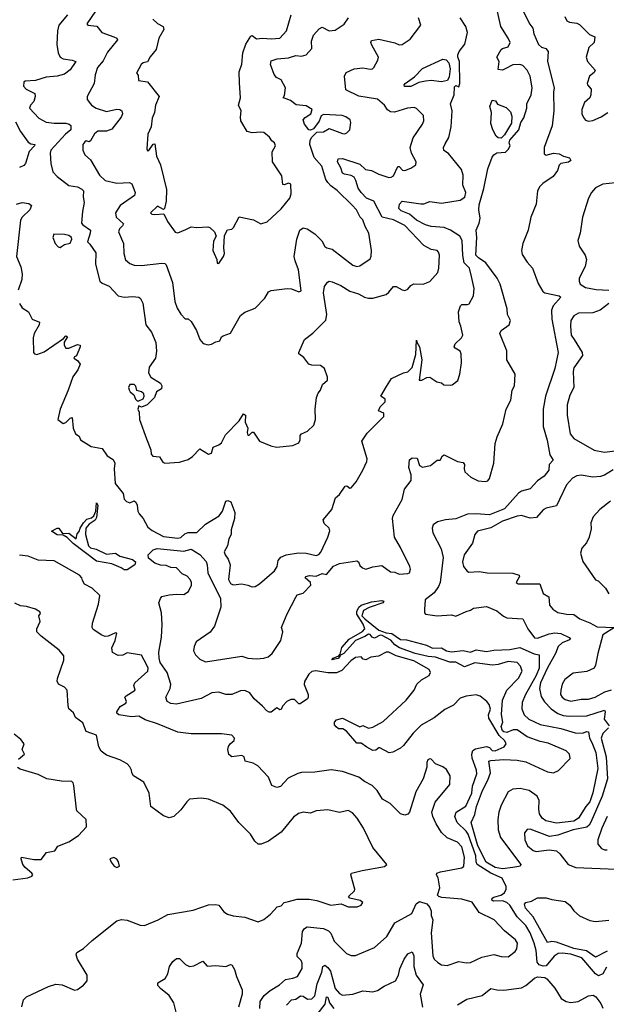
# Model space of a CAD drawing. Extents: x 1690054 to 1842981, y 782881 to 914114.
# Tile 585 of 656: x 1820477 to 1824508, y 840625 to 847392. Entities that reach past the tile are written whole.
import ezdxf

# ---------------------------------------------------------------- set-up
doc = ezdxf.new("R2010")
doc.units = 0

msp = doc.modelspace()

# ---------------------------------------------------------------- linework, layer by layer
at = {"layer": '0CON10XD'}
for points in [[(1820806.2, 847425), (1820746.4, 847355), (1820736.8, 847315), (1820732.9, 847222.9), (1820741.2, 847165), (1820755.5, 847135), (1820775, 847123.2), (1820837.5, 847115), (1820863.3, 847105), (1820825, 847047.5), (1820785, 847017.3), (1820735, 847004.6), (1820658.2, 846998.2), (1820585, 846974.6), (1820515, 846970.4), (1820505, 846963.3), (1820503.6, 846935), (1820521.1, 846915), (1820580.6, 846885), (1820583.5, 846865), (1820575, 846830), (1820550.8, 846805), (1820544.4, 846785), (1820608.8, 846715), (1820659.1, 846689.1), (1820715, 846681.2), (1820795, 846680.5), (1820817.5, 846675), (1820829.1, 846665), (1820829.1, 846635), (1820793.1, 846605), (1820690.8, 846495), (1820686, 846475), (1820690.8, 846405), (1820706.1, 846346.1), (1820734, 846314), (1820815, 846252), (1820875, 846242.5), (1820905, 846228.5), (1820916.4, 846215), (1820914.2, 846175), (1820920, 846135), (1820908.6, 846075), (1820902.9, 845995), (1820911.9, 845981.9), (1820962.9, 845945), (1820962.2, 845925), (1820943.8, 845865), (1820959.5, 845849.5), (1820999.7, 845789.7), (1820998.7, 845711.3), (1821027.2, 845595), (1821045, 845581.2), (1821091.9, 845561.9), (1821155, 845494.4), (1821195.6, 845485.6), (1821255, 845490), (1821295, 845484.2), (1821306.6, 845476.6), (1821323.1, 845445), (1821343.8, 845295), (1821383.1, 845245), (1821412.7, 845172.7), (1821416.4, 845115), (1821410, 845065), (1821366.7, 845003.3), (1821363.1, 844965), (1821379.4, 844935), (1821445.8, 844895), (1821453.6, 844876.4), (1821452.5, 844855), (1821416.7, 844835), (1821403.8, 844795), (1821353.3, 844745), (1821315, 844730), (1821295, 844737.5), (1821290, 844715), (1821297.5, 844695), (1821300, 844645), (1821348.3, 844511.7), (1821377.8, 844435), (1821381.9, 844405), (1821392.4, 844392.4), (1821438.9, 844388.9), (1821461.9, 844351.9), (1821475, 844344), (1821575, 844351.2), (1821635, 844370), (1821665, 844390), (1821715, 844442.5), (1821775, 844406.2), (1821795, 844413.8), (1821806.2, 844453.8), (1821845, 844470), (1821864.4, 844485), (1821890.9, 844539.1), (1821984.6, 844635.4), (1822015, 844683.3), (1822030, 844675), (1822027.9, 844625), (1822044.2, 844585), (1822040, 844555), (1822045, 844537.5), (1822055, 844537.5), (1822075, 844557.5), (1822085, 844557.5), (1822125, 844496.2), (1822203, 844463), (1822243.2, 844453.2), (1822355, 844464.6), (1822395.8, 844485), (1822405.6, 844505), (1822405.8, 844535), (1822414, 844545), (1822455, 844563.3), (1822498, 844605), (1822510, 844645), (1822507.5, 844715), (1822516.9, 844795), (1822529.2, 844825)], [(1820998.1, 847451.9), (1820939.2, 847365), (1820945.8, 847355.8), (1821007, 847347), (1821041.2, 847305), (1821125.4, 847275.4), (1821144, 847265), (1821149.4, 847255), (1821081.7, 847168.3), (1821050.6, 847109.4), (1821012.5, 847065), (1820995, 847013.3), (1820989.4, 846955), (1820941.2, 846865), (1820941.2, 846845), (1820970, 846805), (1821003.8, 846785), (1821075, 846760.8), (1821145, 846777.1), (1821165, 846775.6), (1821180, 846765), (1821183.5, 846745), (1821175, 846723.3), (1821110.9, 846639.1), (1821075, 846626.7), (1821013.5, 846626.5), (1820991.3, 846608.7), (1820965, 846558.8), (1820955, 846553.3), (1820935, 846559.2), (1820925, 846554), (1820911.9, 846535), (1820911.9, 846495), (1820925, 846463.8), (1820965, 846430), (1821025, 846324.5), (1821065, 846287.7), (1821145, 846267.8), (1821232.7, 846272.7), (1821247.5, 846265), (1821270, 846205), (1821266.9, 846185), (1821166.7, 846115), (1821136.5, 846065), (1821140.5, 846035), (1821189.7, 845990.3), (1821184.4, 845975), (1821162.5, 845955), (1821155.5, 845935), (1821189.6, 845855), (1821192.7, 845785), (1821205, 845742.5), (1821235, 845715.6), (1821265, 845704.4), (1821315, 845701.8), (1821455, 845720), (1821475, 845716.3), (1821485, 845707.5), (1821526.8, 845585), (1821543.8, 845455), (1821559.8, 845409.8), (1821585, 845368), (1821615, 845336.7), (1821635, 845336.2), (1821655, 845318.8), (1821693.1, 845255), (1821715, 845193.3), (1821737.3, 845167.3), (1821771.7, 845158.3), (1821795, 845161.2), (1821825, 845178.8), (1821853.3, 845185), (1821865, 845212.5), (1821875, 845220), (1821925, 845237.5), (1821995, 845358.8), (1822025, 845381.2), (1822095, 845410), (1822161.3, 845478.7), (1822187.3, 845522.7), (1822205, 845530), (1822315, 845545.8), (1822345, 845541.8), (1822395, 845521.9), (1822410.6, 845529.4), (1822393.7, 845673.7), (1822369.2, 845735), (1822364.6, 845764.6), (1822381.5, 845885), (1822401.8, 845945), (1822425, 845962.5), (1822452, 845955), (1822505, 845921.5), (1822552.5, 845872.5), (1822575, 845834.6), (1822588.8, 845825), (1822625, 845815.6), (1822766.2, 845705), (1822795, 845696.9), (1822815, 845700.8), (1822885, 845748.8), (1822892.4, 845767.6), (1822894.5, 845805), (1822876.7, 845925), (1822851.2, 845971.2), (1822835, 846016.2), (1822816.2, 846035), (1822792.9, 846085), (1822761.7, 846118.3), (1822659.5, 846219.5), (1822615, 846250), (1822593.8, 846273.8), (1822581.1, 846295), (1822554.5, 846385), (1822500, 846445), (1822471.4, 846535), (1822474.2, 846565), (1822483.8, 846585), (1822520.3, 846619.7), (1822565, 846621.5), (1822605, 846644.4), (1822695, 846610), (1822712, 846608), (1822725, 846613.8), (1822747.1, 846635), (1822752.2, 846685), (1822747.8, 846705), (1822719.4, 846725), (1822693.4, 846733.4), (1822565, 846740.4), (1822549.1, 846730.9), (1822534.4, 846695), (1822497.1, 846642.9), (1822476.4, 846633.6), (1822465, 846636), (1822433.5, 846675), (1822425.6, 846705), (1822438.9, 846721.1), (1822477.5, 846745), (1822487.5, 846775), (1822445, 846799.6), (1822377.6, 846807.6), (1822337.6, 846837.6), (1822307.4, 846847.4), (1822288.8, 846855), (1822297.8, 846872.2), (1822302.8, 846925), (1822275, 846979.5), (1822242.9, 846995), (1822226.9, 847016.9), (1822201.8, 847085), (1822205, 847109.4), (1822245.9, 847124.1), (1822325, 847129.4), (1822375, 847147.1), (1822415, 847140.9), (1822445, 847150), (1822484.6, 847195), (1822483.3, 847245), (1822495.3, 847285), (1822535, 847328.9), (1822555, 847340), (1822605, 847315.7), (1822645, 847319.4), (1822707.6, 847362.4), (1822737.1, 847405)], [(1823713.9, 841525), (1823621.7, 841585), (1823614.5, 841604.5), (1823612.5, 841645), (1823558.3, 841795), (1823545, 841815.6), (1823483.2, 841875), (1823467.5, 841915), (1823476.4, 841945), (1823542.4, 841987.6), (1823585.2, 842074.8), (1823588.3, 842125), (1823619.3, 842209.3), (1823616.6, 842235), (1823586.2, 842316.2), (1823584.2, 842345), (1823591.8, 842368.2), (1823609.9, 842380.1), (1823685, 842395.9), (1823705, 842389.6), (1823725, 842370), (1823745, 842366.4), (1823806.6, 842393.4), (1823820.5, 842415), (1823810.9, 842435), (1823771.5, 842471.5), (1823700.5, 842590.5), (1823697.8, 842615), (1823713.1, 842653.1), (1823703.1, 842685), (1823686.4, 842706.4), (1823641.6, 842741.6), (1823615, 842751.5), (1823545, 842742.9), (1823505, 842728.2), (1823458.9, 842681.1), (1823398.3, 842651.7), (1823325, 842594.4), (1823237.3, 842542.7), (1823181.2, 842488.8), (1823115, 842403.8), (1823095, 842386.2), (1823041.7, 842358.3), (1823016.1, 842353.9), (1822953, 842387), (1822945, 842387.5), (1822925, 842372.5), (1822905, 842370), (1822861.7, 842391.7), (1822825, 842420), (1822795, 842420), (1822723, 842503), (1822697, 842517), (1822668.3, 842518.3), (1822651.7, 842531.7), (1822640, 842545), (1822640, 842565), (1822655, 842580), (1822695, 842592.5), (1822815, 842532.5), (1822835, 842540), (1822875, 842523.3), (1822905, 842528.8), (1822975, 842568.1), (1823132.9, 842715), (1823187.5, 842785), (1823205.8, 842825), (1823239.2, 842855), (1823291.1, 842885), (1823300, 842905), (1823290, 842925), (1823185.5, 842985), (1823065, 843021), (1823015, 843044.6), (1822995, 843045.4), (1822943.2, 843016.8), (1822889.6, 843010.4), (1822855, 842993.1), (1822836.7, 842996.7), (1822823.9, 843013.9), (1822785, 843008.2), (1822752.1, 842985), (1822691, 842919), (1822655, 842903.1), (1822593.7, 842903.7), (1822512.9, 842917.1), (1822485, 842912), (1822465, 842894.4), (1822434, 842844), (1822433.1, 842823.1), (1822459.2, 842755), (1822460.8, 842735), (1822455, 842724), (1822405, 842689.5), (1822395, 842688.9), (1822365, 842719.2), (1822340, 842720), (1822312.5, 842705), (1822282.5, 842675), (1822275, 842650), (1822265, 842648.8), (1822245, 842661.4), (1822205, 842633.1), (1822192.2, 842632.2), (1822175, 842642), (1822146.7, 842675), (1822088.1, 842725), (1822058.6, 842765), (1822025, 842781.9), (1821995, 842779.2), (1821935, 842753.3), (1821895, 842755.2), (1821845, 842771.1), (1821798.6, 842765), (1821725, 842726.9), (1821555, 842688.6), (1821515, 842691.9), (1821490.8, 842705), (1821482.7, 842735), (1821511.3, 842795), (1821515.4, 842825), (1821489.8, 842905), (1821443.1, 842975), (1821434.8, 843005), (1821434.5, 843045), (1821452.4, 843147.6), (1821455.5, 843235), (1821451.7, 843315), (1821434.2, 843385), (1821444.1, 843415), (1821455, 843426.9), (1821505, 843439.7), (1821555, 843443.9), (1821605, 843442.5), (1821637.4, 843462.6), (1821657.8, 843505), (1821657.5, 843525), (1821648.9, 843545), (1821627.1, 843567.1), (1821595, 843584.5), (1821554.6, 843624.6), (1821515, 843626.9), (1821485, 843641.5), (1821445, 843643.8), (1821405, 843657.8), (1821361.8, 843691.8), (1821359.1, 843715), (1821395, 843747.7), (1821423.2, 843756.8), (1821605, 843739.7), (1821655, 843752.6), (1821715, 843715.9), (1821757.8, 843667.8), (1821765.9, 843645), (1821769.4, 843589.4), (1821858.4, 843415), (1821859.5, 843355), (1821816.9, 843223.1), (1821786.6, 843183.4), (1821690.9, 843115), (1821676, 843085), (1821672.3, 843055), (1821685.9, 843025.9), (1821715, 842996.9), (1821755, 842978.1), (1822005, 843017.3), (1822045, 843004.7), (1822105, 843000.3), (1822155, 843003.3), (1822185, 843012.2), (1822213.2, 843035), (1822270.9, 843125), (1822286.4, 843185), (1822277.5, 843215), (1822280, 843225), (1822315, 843308.6), (1822375, 843423.8), (1822385, 843438.8), (1822425, 843451.4), (1822478.5, 843505), (1822475.5, 843525), (1822440, 843555), (1822444, 843565), (1822468, 843572), (1822515, 843568.2), (1822555, 843585.8), (1822585, 843580), (1822634.1, 843635.9), (1822675, 843654.1), (1822793.1, 843673.1), (1822805.5, 843665.5), (1822815, 843641.2), (1822834, 843624), (1822855, 843616.5), (1822905, 843632.5), (1822965, 843640.8), (1823025, 843598.1), (1823055, 843594.4), (1823085, 843581.9), (1823145, 843584.7), (1823155, 843590.5), (1823162, 843615), (1823157.7, 843635), (1823094.7, 843765), (1823053.1, 843835), (1823038.6, 843965), (1823043.8, 843985), (1823106.1, 844095), (1823122.2, 844165), (1823166.9, 844225), (1823167.9, 844265), (1823151.1, 844315), (1823155, 844368), (1823175, 844380), (1823207.8, 844377.8), (1823225, 844327.5), (1823245, 844316.5), (1823301.1, 844328.9), (1823345, 844364), (1823365.7, 844364.3), (1823383.8, 844395), (1823395, 844402), (1823485, 844355.5), (1823525, 844348.6), (1823534.3, 844335), (1823530.8, 844305), (1823535.7, 844285.7), (1823577.1, 844247.1), (1823627.7, 844222.3), (1823675, 844217.5), (1823695, 844222), (1823705, 844238.8), (1823736.2, 844343.8), (1823745, 844478.8), (1823758.5, 844525), (1823798, 844615), (1823820.5, 844715), (1823853, 844777), (1823861.4, 844845), (1823877.1, 844875), (1823881.2, 844955), (1823824.2, 845054.2), (1823823.9, 845116.1), (1823775.8, 845235), (1823785.8, 845255), (1823841.9, 845295), (1823850, 845325), (1823830, 845365), (1823828, 845405), (1823780, 845575), (1823757.9, 845615), (1823681.1, 845721.1), (1823629.6, 845755), (1823612.9, 845775), (1823618.1, 845895), (1823613.5, 845945), (1823635.7, 845994.3), (1823642.7, 846027.3), (1823632.4, 846085), (1823635, 846120), (1823667.6, 846232.4), (1823693.2, 846366.8), (1823725, 846447.5), (1823736.1, 846463.9), (1823755, 846476.7), (1823815, 846482.5), (1823835, 846500), (1823847.5, 846525), (1823840, 846545), (1823846.1, 846563.9), (1823906.7, 846635), (1823920, 846685), (1823941.7, 846718.3), (1823961.2, 846785), (1823963.3, 846815), (1823991.2, 846875), (1823998.9, 846925), (1823985, 847003.3), (1823965, 847046), (1823935, 847078), (1823915, 847084), (1823865, 847082), (1823813.6, 847053.6), (1823795, 847046.7), (1823765, 847050), (1823772.5, 847105), (1823756.7, 847135), (1823785, 847186.7), (1823794.4, 847195.6), (1823833.3, 847206.7), (1823846.9, 847235), (1823834.6, 847265), (1823783.6, 847345), (1823759.8, 847449.8)], [(1821845, 845717.5), (1821878, 845765), (1821883.8, 845785), (1821880, 845825), (1821885, 845910), (1821905, 845947.5), (1821935, 845952.5), (1821947.5, 845965), (1821985, 846037.5), (1822085, 846015.8), (1822135, 845990), (1822177.1, 846002.9), (1822275, 846092.5), (1822334.4, 846165), (1822342.9, 846195), (1822341.2, 846261.2), (1822325, 846268.6), (1822295, 846258), (1822285, 846260), (1822278.9, 846318.9), (1822214, 846415), (1822212.5, 846485), (1822235.6, 846525), (1822229.2, 846545), (1822210, 846560), (1822194, 846585), (1822155, 846616), (1822135, 846620), (1822074.3, 846614.3), (1822040, 846625), (1821997.8, 846697.8), (1821993.6, 846723.6), (1822000, 846765), (1821982, 846805), (1821995.5, 846854.5), (1821988.7, 846958.7), (1821985.6, 847035), (1822005, 847087.5), (1822010.6, 847165), (1822031.1, 847225), (1822065, 847280), (1822075, 847283.3), (1822105, 847260), (1822145, 847265.7), (1822205, 847260.5), (1822265, 847266.5), (1822311.8, 847315), (1822342.5, 847425)], [(1823933.8, 847455), (1823982.3, 847362.3), (1824004, 847334), (1824010.6, 847295), (1824042.7, 847222.7), (1824063.4, 847203.4), (1824093.6, 847193.6), (1824109.4, 847175), (1824105.4, 847105), (1824150.9, 846925), (1824145.5, 846894.5), (1824146.8, 846766.8), (1824137.4, 846662.6), (1824082.1, 846515), (1824081.1, 846471.1), (1824095, 846462.2), (1824145, 846475.4), (1824185, 846470.6), (1824215, 846454.2), (1824255, 846442.5), (1824264, 846425), (1824247.8, 846412.2), (1824195, 846403.3), (1824185, 846392.5), (1824172, 846355), (1824144.2, 846315), (1824073.1, 846266.9), (1824051.4, 846245), (1824036, 846215), (1824026.7, 846125), (1823990, 846035), (1823971.2, 845945), (1823934, 845855), (1823926.2, 845805), (1823929.5, 845779.5), (1823963.8, 845725), (1824002, 845685), (1824039.3, 845579.3), (1824072.9, 845525), (1824085, 845514.5), (1824184.4, 845494.4), (1824195.7, 845485), (1824143.2, 845425), (1824132.4, 845395), (1824134.7, 845335), (1824178.7, 845105), (1824155.7, 844994.3), (1824091.2, 844805), (1824073.6, 844715), (1824075.5, 844595.5), (1824102, 844502), (1824121.2, 844401.2), (1824143.8, 844365), (1824116.7, 844335), (1824113.8, 844295), (1824081.9, 844255), (1824036.5, 844223.5), (1823985, 844166.9), (1823925, 844151.6), (1823905, 844137.9), (1823809.5, 844030.5), (1823705, 843989), (1823612.9, 843997.1), (1823555, 843994.6), (1823475, 843962.5), (1823404.4, 843955.6), (1823348.1, 843941.9), (1823318.9, 843921.1), (1823312.7, 843897.3), (1823315.5, 843865), (1823373.9, 843755), (1823387.8, 843695), (1823366.1, 843525), (1823355, 843496.7), (1823325, 843453.9)], [(1824224.3, 847415), (1824238, 847385), (1824255, 847375.7), (1824305, 847368.2), (1824325, 847359.1), (1824391.8, 847291.8), (1824429.2, 847275), (1824424.5, 847235.5), (1824389.1, 847200.9), (1824370.5, 847135), (1824378.1, 847105), (1824432.2, 847045), (1824425, 847030), (1824393.6, 847005), (1824376.5, 846955), (1824378.1, 846945), (1824403.5, 846915), (1824402.2, 846875), (1824394.2, 846855), (1824357.4, 846822.6), (1824339.5, 846775), (1824341.1, 846745), (1824350.6, 846720.6), (1824365, 846702), (1824385, 846694), (1824415, 846700), (1824473.8, 846725), (1824518.8, 846755)], [(1821391.2, 847395), (1821425, 847365.7), (1821463.8, 847345), (1821468.9, 847325), (1821433.3, 847265), (1821415, 847187.5), (1821373, 847137), (1821355, 847103.3), (1821325, 847096), (1821311.2, 847085), (1821280, 847025), (1821292, 847012), (1821294.4, 846975), (1821355, 846965.7), (1821435.8, 846865), (1821410.8, 846805), (1821403.8, 846755), (1821388, 846715), (1821380.8, 846655), (1821358, 846605), (1821350, 846505), (1821355, 846490), (1821365, 846492.5), (1821395, 846537.5), (1821405, 846540), (1821417.1, 846455), (1821444.6, 846395), (1821486.9, 846225), (1821484.2, 846145), (1821472.5, 846095), (1821465, 846087.5), (1821425, 846110), (1821376.2, 846065), (1821385.8, 846055.8), (1821405, 846053.5), (1821468.3, 846058.3), (1821493.3, 846005), (1821545, 845931.5), (1821565, 845928.2), (1821618.5, 845951.5), (1821655, 845968.1), (1821695, 845964.4), (1821770.5, 845969.5), (1821785, 845963.8), (1821816.2, 845935), (1821828, 845905), (1821810, 845870), (1821803.8, 845805), (1821831.2, 845745), (1821835, 845720), (1821845, 845717.5)], [(1821388.8, 843881.2), (1821465, 843839.1), (1821565, 843829.2), (1821585, 843832.7), (1821612.6, 843857.4), (1821635, 843867.8), (1821695, 843868.5), (1821754.7, 843925.3), (1821848.5, 843981.5), (1821871.8, 844015), (1821895, 844082.5), (1821908.3, 844088.3), (1821927.5, 844077.5), (1821956.1, 844005), (1821954, 843965), (1821930.9, 843885), (1821930, 843855), (1821915.4, 843824.6), (1821905, 843776.2), (1821883.5, 843735), (1821888.5, 843715), (1821910.6, 843685), (1821924.2, 843645), (1821912.7, 843545), (1821925, 843517.5), (1821945, 843507.8), (1822005, 843514), (1822045, 843506.7), (1822075, 843493.3), (1822095, 843496.7), (1822125, 843515.8), (1822227.8, 843605), (1822247.1, 843635), (1822254.4, 843675.6), (1822271.9, 843698.1), (1822308, 843715), (1822392.7, 843727.3), (1822445, 843725.9), (1822515, 843709.1), (1822532.8, 843717.2), (1822546.7, 843733.3), (1822594.8, 843835), (1822608.1, 843878.1), (1822605, 843897.1), (1822570.2, 843930.2), (1822562, 843955), (1822623.3, 844025), (1822646.7, 844105), (1822675, 844128.8), (1822715, 844186.7), (1822725, 844187.5), (1822745, 844173.3), (1822755.5, 844174.5), (1822790, 844215), (1822836, 844295), (1822863.8, 844355), (1822866, 844375), (1822829.4, 844495), (1822865, 844551.2), (1822980, 844665), (1822978.8, 844688.8), (1822943.3, 844705), (1822955, 844732.5), (1822988, 844765), (1822988.8, 844785), (1822958.8, 844805), (1822998.9, 844871.1), (1823033.4, 844926.6), (1823115, 844964.3), (1823145, 844971.4), (1823175, 845002.5), (1823199.8, 845090.2), (1823205, 845190), (1823207.5, 845175), (1823225.8, 845145), (1823240, 845055), (1823222.5, 844915), (1823240, 844915), (1823275, 844933.8), (1823295, 844936.2), (1823343, 844903), (1823375, 844897.5), (1823393, 844883), (1823435, 844880), (1823448.3, 844881.7), (1823488.3, 844911.7), (1823503, 844957), (1823513.3, 845035), (1823510, 845095), (1823503.3, 845115), (1823470, 845135), (1823464, 845145), (1823470.6, 845165), (1823513.5, 845205), (1823521.5, 845225), (1823509.6, 845285), (1823496.5, 845315), (1823493.6, 845385), (1823506, 845425), (1823515, 845434), (1823555, 845434.2), (1823565, 845440), (1823595.5, 845494.5), (1823599.5, 845545), (1823582, 845628), (1823569.4, 845685), (1823531.7, 845721.7), (1823522.1, 845772.1), (1823518, 845875), (1823501.8, 845905), (1823438.8, 845945), (1823395, 845964.3), (1823305, 845970.5), (1823265, 845981.5), (1823205, 846014.8), (1823155, 846056.1), (1823098, 846078), (1823081.9, 846095), (1823086.2, 846123.8), (1823105, 846144.6), (1823235, 846126.5), (1823255, 846127.7), (1823295, 846143.6), (1823375, 846130.4), (1823505, 846151.1), (1823536.6, 846173.4), (1823543.3, 846205), (1823521.8, 846255), (1823523.8, 846323.8), (1823513.7, 846363.7), (1823425, 846473.8), (1823393, 846493), (1823389.2, 846515), (1823401.6, 846538.4), (1823426.2, 846583.8), (1823442.9, 846655), (1823450, 846765), (1823437.5, 846815), (1823462.2, 846875), (1823465, 846930), (1823475, 846940), (1823495, 846930), (1823501.2, 846955), (1823498.9, 847105), (1823488.1, 847135), (1823489.1, 847150.9), (1823497.5, 847175), (1823536.2, 847225), (1823553.8, 847305), (1823543.8, 847345), (1823503.1, 847405)], [(1822529.2, 844825), (1822544.2, 844845), (1822558.8, 844885), (1822592, 844915), (1822593.3, 844935), (1822572, 844995), (1822545, 845015.7), (1822485, 845018.5), (1822464.3, 845025), (1822429.5, 845069.5), (1822396.2, 845095), (1822396, 845105), (1822434.2, 845195), (1822492.1, 845237.9), (1822582, 845328), (1822588.5, 845365), (1822564.6, 845515.4), (1822572.3, 845557.7), (1822592, 845588), (1822605, 845594.4), (1822625, 845590.6), (1822685, 845564.5), (1822745, 845526.7), (1822805, 845508.8), (1822846, 845486), (1822875, 845478.2), (1822905, 845478.9), (1822995, 845502.5), (1823015, 845518.6), (1823045, 845558.6), (1823065, 845558.2), (1823105, 845535.6), (1823125, 845532), (1823145, 845540), (1823166.2, 845565), (1823185, 845576), (1823250, 845575), (1823295, 845593.1), (1823350.6, 845655), (1823358.6, 845685), (1823361.4, 845775), (1823355.5, 845795.5), (1823345, 845805.7), (1823305, 845811.9), (1823255, 845840.9), (1823125, 845977.9), (1823045, 846016.7), (1822968, 846035), (1822910.6, 846145), (1822860.9, 846165), (1822825, 846204.1), (1822803.3, 846235), (1822788.1, 846288.1), (1822775, 846309.6), (1822755, 846321.8), (1822710, 846330), (1822695, 846338.6), (1822683.3, 846375), (1822661, 846415), (1822666.7, 846435), (1822695, 846438.9), (1822815, 846398.4), (1822853.5, 846363.5), (1822895, 846355.8), (1822945, 846331.8), (1823015, 846308.5), (1823030.9, 846309.1), (1823045, 846318.6), (1823075, 846383.3), (1823085, 846383.3), (1823108.6, 846358.6), (1823125, 846355.6), (1823165, 846370.8), (1823200, 846395), (1823202.7, 846415), (1823169.6, 846475), (1823160, 846515), (1823180.1, 846579.9), (1823246, 846675), (1823253.6, 846696.4), (1823252.5, 846735), (1823205, 846782), (1823187.9, 846787.9), (1823143.3, 846785), (1823052.6, 846757.4), (1823025, 846758.6), (1823005, 846773.6), (1822985, 846806), (1822935, 846846.7), (1822807.1, 846867.1), (1822719.3, 846909.3), (1822708.9, 847005), (1822720.1, 847029.9), (1822775, 847055.4), (1822835, 847060.8), (1822885, 847051.5), (1822901.2, 847055), (1822911.1, 847065), (1822938.4, 847115), (1822942.2, 847135), (1822897.9, 847217.9), (1822891.2, 847235), (1822895, 847250), (1822945, 847258.1), (1823055, 847233.3), (1823085, 847219.5), (1823105, 847221.4), (1823161.4, 847258.6), (1823234, 847355), (1823218.1, 847405)], [(1823122.5, 846932.5), (1823120, 846945), (1823126.2, 846955), (1823190, 847000), (1823245, 847057.8), (1823385, 847120.4), (1823407.5, 847117.5), (1823426.1, 847096.1), (1823436, 847055), (1823429.3, 847000.7), (1823416.1, 846973.9), (1823375.5, 846964.5), (1823305.4, 846974.6), (1823265, 846970.4), (1823219.8, 846960.2), (1823165, 846933.1), (1823122.5, 846932.5)], [(1823785, 846578), (1823765, 846580), (1823751.3, 846591.3), (1823728.8, 846635), (1823715, 846680), (1823720, 846755), (1823708.8, 846795), (1823725, 846840), (1823747.5, 846835), (1823761.2, 846811.2), (1823819.7, 846789.7), (1823849.3, 846759.3), (1823860, 846730), (1823857.9, 846682.1), (1823809.5, 846600.5), (1823785, 846578)], [(1820449.7, 846689.7), (1820483.3, 846623.3), (1820535, 846549.6), (1820555, 846538.5), (1820582.5, 846535), (1820580, 846525), (1820542.9, 846487.1), (1820516.9, 846403.1), (1820505, 846389.4), (1820475, 846376.9)], [(1824615.4, 846274.6), (1824485, 846261.9), (1824435, 846235.7), (1824405.7, 846205), (1824386.7, 846165), (1824345.5, 846034.5), (1824328.6, 845925), (1824312, 845875), (1824322, 845835), (1824364, 845775), (1824372, 845745), (1824362.5, 845695), (1824322.9, 845615), (1824321.4, 845595), (1824329.2, 845575), (1824365, 845551.1), (1824437.8, 845537.8), (1824525, 845532.5)], [(1820455, 846124.4), (1820495, 846136.9), (1820539.6, 846129.6), (1820558.1, 846115), (1820547.1, 846085), (1820493.6, 846035), (1820483.1, 846015), (1820455.3, 845765), (1820485, 845694), (1820494.2, 845645), (1820492.4, 845607.6), (1820467.6, 845532.4)], [(1820755, 845827.5), (1820765, 845832.5), (1820785, 845847.5), (1820825, 845857.5), (1820836, 845884), (1820832.5, 845895), (1820815, 845910), (1820785, 845916), (1820711.7, 845918.3), (1820704, 845895), (1820721.2, 845855), (1820741.7, 845831.7), (1820755, 845827.5)], [(1820475, 845442), (1820495, 845411.1), (1820537.1, 845385), (1820564.2, 845334.2), (1820613.3, 845313.3), (1820611.2, 845295), (1820577.8, 845235), (1820569.2, 845205), (1820572.2, 845105), (1820579.2, 845095), (1820595, 845091.8), (1820645, 845110.6), (1820778.3, 845201.7), (1820795, 845220), (1820806.4, 845213.6), (1820782.5, 845175), (1820783.3, 845155), (1820794.2, 845134.2), (1820815, 845134), (1820875, 845160), (1820892.5, 845155), (1820893.3, 845145), (1820868.8, 845081.2), (1820855, 845076.2), (1820850, 845065), (1820875, 845050), (1820892.5, 845025), (1820876.9, 844985), (1820841.6, 844938.4), (1820811.6, 844845), (1820755, 844715.8), (1820738.8, 844645), (1820775, 844616.7), (1820795, 844624), (1820825, 844653.3), (1820838.8, 844658.8), (1820844.5, 844584.5), (1820860, 844545), (1820885, 844530), (1820896.2, 844505), (1820968.3, 844458.3), (1821043.3, 844445), (1821079.2, 844395), (1821120, 844370), (1821130.6, 844345), (1821127.1, 844305), (1821132.5, 844205), (1821188.6, 844135), (1821196.4, 844096.4), (1821210.5, 844080.5), (1821235, 844072), (1821265, 844086), (1821275, 844076.7), (1821285.5, 844055), (1821289.5, 844015), (1821298.6, 843995), (1821325.8, 843965), (1821356.9, 843905), (1821388.8, 843881.2)], [(1824525, 845442.5), (1824466.2, 845395), (1824415, 845376.5), (1824317.5, 845375), (1824285, 845355.8), (1824265.4, 845324.6), (1824261.2, 845285), (1824267.8, 845225), (1824286.7, 845195), (1824341.5, 845105), (1824345.5, 845085), (1824285, 845000), (1824280, 844975), (1824286.2, 844863.8), (1824258, 844812), (1824240.4, 844745), (1824240.4, 844675), (1824259.4, 844545), (1824284.7, 844514.7), (1824425, 844433.5), (1824495, 844419.4), (1824625.7, 844435.7)], [(1821295, 844772.5), (1821325, 844786.2), (1821333.1, 844805), (1821330.3, 844820.3), (1821315, 844835.6), (1821283.3, 844843.3), (1821275, 844873.8), (1821265, 844884.3), (1821235, 844885.5), (1821224, 844865), (1821229.3, 844849.3), (1821237.5, 844835), (1821262.5, 844815), (1821272.5, 844785), (1821285, 844772.5), (1821295, 844772.5)], [(1824555, 844298.5), (1824495, 844261.1), (1824467.4, 844252.6), (1824415, 844248.5), (1824335, 844262.7), (1824305, 844257.3), (1824275, 844241.1), (1824234, 844196), (1824185.6, 844095), (1824165, 844050.8), (1824095.6, 844034.4), (1824075, 844022.5), (1824029.3, 843970.7), (1823985, 843966.4), (1823925, 843983.5), (1823895, 843980.9), (1823795, 843946), (1823715, 843900.8), (1823622.4, 843877.6), (1823606, 843855), (1823588.6, 843795), (1823531.8, 843715), (1823521.2, 843665), (1823526.9, 843635), (1823551.7, 843601.7), (1823564.6, 843594.6), (1823635, 843599.2), (1823689.7, 843589.7), (1823865, 843587.9), (1823910, 843575), (1823912, 843565), (1823888.8, 843525), (1823902.5, 843515), (1824051.2, 843515), (1824075, 843448), (1824114.4, 843424.4), (1824119.1, 843369.1), (1824141.3, 843341.3), (1824175, 843317.5), (1824235, 843305.6), (1824285, 843303.6), (1824325.8, 843275), (1824395, 843247.7), (1824445, 843219.5), (1824565.7, 843215), (1824485, 843164.2), (1824449.5, 843035), (1824434.4, 842955), (1824425, 842936), (1824375, 842913.3), (1824280, 842900), (1824223.6, 842856.4), (1824205.6, 842825), (1824195.6, 842785), (1824194.6, 842755), (1824204.6, 842735), (1824225, 842719.6), (1824265, 842708.8), (1824335, 842721.8), (1824385, 842721.6), (1824432.5, 842735), (1824497.1, 842772.9), (1824545, 842786.1)], [(1821215, 843610), (1821195, 843610.6), (1821175, 843625.5), (1821111.6, 843651.6), (1821005, 843670.9), (1820845, 843792.2), (1820804.1, 843834.1), (1820775, 843848.8), (1820735, 843852), (1820695, 843877.5), (1820735, 843896.9), (1820746.4, 843896.4), (1820771.2, 843861.2), (1820815, 843864.2), (1820866.2, 843823.8), (1820872.1, 843857.9), (1820886.2, 843873.8), (1820892.3, 843897.7), (1820915, 843933.8), (1820939.7, 843960.3), (1820970.7, 843969.3), (1820986.8, 843983.2), (1821000, 844015), (1821005, 844071.2), (1821014, 844055), (1821005, 843971.2), (1820995, 843953.1), (1820955.7, 843925), (1820932.5, 843897.5), (1820929.2, 843855), (1820949.2, 843775), (1820965, 843761.4), (1821003.2, 843753.2), (1821075, 843719.4), (1821135, 843725.4), (1821165, 843704.3), (1821253.2, 843683.2), (1821272.5, 843665), (1821268.9, 843645), (1821215, 843610)], [(1824536.4, 844083.6), (1824465, 844026), (1824418, 843975), (1824402, 843935), (1824403.9, 843893.9), (1824391.2, 843835), (1824372.3, 843797.7), (1824339.3, 843760.7), (1824330, 843725), (1824347.7, 843667.7), (1824435, 843543.3), (1824452.5, 843535), (1824503.8, 843485), (1824525.8, 843445)], [(1822126.7, 840595), (1822129.2, 840645), (1822157.5, 840685), (1822199.7, 840720.3), (1822262.3, 840757.7), (1822304, 840796), (1822355, 840803.4), (1822385.5, 840815), (1822419.3, 840870.7), (1822418.4, 840908.4), (1822411.5, 840925), (1822384, 840954), (1822383.5, 840975), (1822412.9, 841045), (1822420, 841125), (1822434.5, 841145.5), (1822453.2, 841156.8), (1822565, 841145.4), (1822600.4, 841130.4), (1822615, 841114), (1822638.2, 841058.2), (1822722.5, 840975), (1822755, 840960.8), (1822785, 840959.2), (1822915, 841016), (1823000.3, 841089.7), (1823056.2, 841185), (1823172.2, 841247.8), (1823202.9, 841315), (1823225, 841330.9), (1823275, 841314.5), (1823295, 841290.6), (1823305.3, 841265), (1823304.7, 841235), (1823315.9, 841205), (1823306, 841116), (1823317.3, 840957.3), (1823325.7, 840935), (1823351.1, 840911.1), (1823375, 840897.1), (1823415, 840890.8), (1823495, 840920), (1823545, 840909.2), (1823575, 840912.1), (1823652, 840948), (1823735, 840966), (1823785, 840952.5), (1823835, 840950), (1823882.1, 840987.9), (1823893.2, 841006.8), (1823897.8, 841045), (1823885, 841067.1), (1823808.9, 841128.9), (1823737.5, 841205), (1823635, 841254.7), (1823587.2, 841327.2), (1823515, 841347.7), (1823378.2, 841358.2), (1823356.7, 841365), (1823348.8, 841375), (1823363.8, 841425), (1823353.8, 841495), (1823341.2, 841515), (1823344, 841525), (1823368.8, 841535), (1823516.4, 841563.6), (1823529.3, 841575), (1823533.2, 841635), (1823515.9, 841705.9), (1823485, 841738.8), (1823415, 841770), (1823375, 841805.7), (1823338.1, 841865), (1823315.8, 841915), (1823310, 841945), (1823332.5, 842015), (1823434, 842135), (1823436, 842195), (1823409.7, 842239.7), (1823385, 842258), (1823335, 842276.7), (1823305, 842310), (1823295, 842312.5), (1823282.5, 842305), (1823274.2, 842285.8), (1823274.3, 842255), (1823249.4, 842175), (1823198.6, 842085), (1823157.1, 841945), (1823145, 841930.8), (1823125, 841925.8), (1823094.6, 841934.6), (1823024.2, 842005), (1822970.8, 842035), (1822933.5, 842095), (1822899.4, 842129.4), (1822847.1, 842155), (1822808, 842185), (1822695, 842225.4), (1822617.4, 842237.4), (1822505, 842220.6), (1822415, 842218.9), (1822387.8, 842212.2), (1822321.3, 842178.7), (1822269.1, 842120.9), (1822245, 842114), (1822209.7, 842129.7), (1822186.2, 842185), (1822114.1, 842264.1), (1822082.3, 842282.3), (1822027.5, 842295), (1822020, 842325), (1822005, 842333.8), (1821935, 842326.7), (1821915, 842342.5), (1821908.8, 842375), (1821912.7, 842397.3), (1821923.3, 842415), (1821951.7, 842438.3), (1821953.3, 842455), (1821935.5, 842475.5), (1821865, 842483.6), (1821655, 842484.2), (1821565, 842495.1), (1821425, 842553.2), (1821339.5, 842579.5), (1821295, 842604.6), (1821245, 842599.8), (1821158.9, 842615), (1821143.8, 842625), (1821143.8, 842635), (1821168.7, 842671.3), (1821207.5, 842695), (1821210.5, 842705), (1821200, 842735), (1821208.1, 842745), (1821272, 842785), (1821262.1, 842815), (1821267.9, 842835), (1821357.6, 842915), (1821359.2, 842935), (1821351.9, 842955), (1821315, 843024.2), (1821215, 843040), (1821185.7, 843024.3), (1821155, 843022), (1821115, 843043.3), (1821110, 843075), (1821134.5, 843125), (1821145, 843176.2), (1821135, 843178.9), (1821085.3, 843154.7), (1821065, 843153.2), (1821041.6, 843161.6), (1820981.7, 843201.7), (1820975.4, 843215.4), (1820977.8, 843245), (1821019.7, 843375), (1821027.8, 843435), (1820976.2, 843485), (1820921.7, 843511.7), (1820907.9, 843537.9), (1820905, 843556.7), (1820888.8, 843575), (1820715, 843672.2), (1820605, 843678.1), (1820535, 843705.7), (1820475, 843712.9)], [(1823325, 843453.9), (1823262.9, 843405), (1823258.3, 843338.3), (1823260, 843315), (1823266.7, 843306.7), (1823345.9, 843295.9), (1823445, 843301.9), (1823475, 843292.9), (1823545, 843325.4), (1823576.3, 843333.6), (1823595, 843348.1), (1823685, 843360), (1823755, 843329.4), (1823801.9, 843291.9), (1823825, 843281.5), (1823935, 843273.8), (1823969.6, 843205), (1824015, 843142.5), (1824035, 843140.4), (1824115, 843171.8), (1824155, 843177.6), (1824195, 843173.1), (1824254, 843145), (1824262, 843135), (1824255, 843129.2), (1824205, 843109.2), (1824177.7, 843085), (1824159.7, 843035), (1824105, 842938.2), (1824056.5, 842835), (1824049.7, 842795), (1824060.8, 842740.9), (1824083.3, 842703.3), (1824129.6, 842655), (1824175, 842624.2), (1824210.9, 842610.9), (1824254.2, 842605.8), (1824375, 842607.3), (1824495, 842647.5), (1824500.4, 842635), (1824494.6, 842585), (1824527.9, 842537.9)], [(1820493.1, 840606.9), (1820503.8, 840655), (1820523.3, 840675), (1820675, 840746), (1820725, 840762), (1820768.3, 840758.3), (1820855, 840721.2), (1820875, 840726.7), (1820915, 840756.7), (1820940, 840785), (1820940, 840825), (1820874.1, 840934.1), (1820866.2, 840965), (1820869.3, 840980.7), (1820915, 841008.8), (1820975, 841063.8), (1821145, 841198.1), (1821176.7, 841206.7), (1821215, 841202.5), (1821305, 841167.5), (1821335, 841166), (1821430, 841205), (1821495, 841240.8), (1821669.1, 841270.9), (1821775, 841308.6), (1821825, 841310), (1821846.2, 841305), (1821881.3, 841261.3), (1821905, 841244), (1821945, 841232.5), (1822024.3, 841224.3), (1822115, 841192), (1822155, 841208), (1822201.2, 841245), (1822245.9, 841294.1), (1822275, 841301.9), (1822294.7, 841325.3), (1822325, 841332.1), (1822385, 841346.5), (1822467.4, 841347.4), (1822519.3, 841339.3), (1822615, 841306.5), (1822685.5, 841315.5), (1822735, 841294.4), (1822796.4, 841293.6), (1822824.3, 841305.7), (1822836, 841325), (1822817.4, 841337.4), (1822745, 841354.3), (1822736.7, 841365), (1822777.5, 841405), (1822780, 841415), (1822753.3, 841515), (1822756.7, 841525), (1822831.2, 841545), (1822985, 841572.5), (1823000, 841585), (1822903, 841703), (1822839.2, 841835), (1822797.1, 841905), (1822765, 841940.8), (1822734.2, 841955.8), (1822675, 841941.9), (1822595, 841961.1), (1822514.5, 841955.5), (1822475, 841938.1), (1822425, 841944.5), (1822392.7, 841937.3), (1822359.8, 841910.2), (1822275, 841807.5), (1822186.7, 841745), (1822135.6, 841724.4), (1822115.8, 841725.8), (1822094, 841745), (1822063.8, 841795), (1821983.6, 841873.6), (1821925, 841952.5), (1821873.4, 841993.4), (1821775, 842035.8), (1821725, 842040.8), (1821645, 842033.8), (1821625, 842016.7), (1821585, 841962), (1821535.5, 841914.5), (1821505, 841906.9), (1821465, 841921.1), (1821377.5, 841985), (1821367.5, 842075), (1821331.4, 842151.4), (1821260, 842195), (1821247.5, 842215), (1821246.7, 842235), (1821235, 842256.7), (1821216.6, 842276.6), (1821165.2, 842305.2), (1821075, 842337.5), (1821037.7, 842365), (1821021.2, 842395), (1821005, 842473.8), (1820935, 842500), (1820910.5, 842560.5), (1820862, 842595), (1820847.9, 842627.9), (1820816, 842655), (1820809.5, 842679.5), (1820804.2, 842785), (1820785, 842804.2), (1820745, 842825.6), (1820735.3, 842845.3), (1820736.6, 842865), (1820779.8, 842990.2), (1820780.5, 843020.5), (1820749.3, 843059.3), (1820625.3, 843155), (1820595.9, 843185), (1820594.6, 843205), (1820618.5, 843255), (1820610, 843295), (1820619.3, 843310.7), (1820615, 843322.5), (1820585, 843340), (1820525, 843358.1), (1820482.5, 843362.5), (1820445, 843381.9)], [(1823795.1, 841555.1), (1823745, 841564.5), (1823682.5, 841602.5), (1823625.8, 841715), (1823580.4, 841875), (1823605, 841929.6), (1823616.8, 841985), (1823656.5, 842093.5), (1823694.6, 842165), (1823713.7, 842215), (1823701.8, 842295), (1823715, 842301.3), (1823805, 842307.7), (1823895, 842303), (1823955, 842290.6), (1824105, 842221.8), (1824145, 842214.6), (1824179.2, 842230.8), (1824259.1, 842315), (1824255.4, 842345), (1824232.5, 842367.5), (1824108.8, 842418.8), (1824055, 842430.2), (1823965, 842462.3), (1823895, 842512.3), (1823868.1, 842511.9), (1823825, 842492.8), (1823805, 842496.6), (1823795, 842505.2), (1823786.3, 842533.7), (1823797.5, 842565), (1823787.3, 842617.3), (1823794.7, 842715.3), (1823824.3, 842785), (1823905, 842866.9), (1823930.5, 842915), (1823919.4, 842949.4), (1823896, 842975), (1823835, 842982), (1823765, 842960.2), (1823726.7, 842956.7), (1823605, 842971.1), (1823533.6, 842943.6), (1823475, 842975.6), (1823433, 842977), (1823335, 843010.3), (1823284.6, 843014.6), (1823194.3, 843035), (1823086.7, 843075), (1823055, 843095.4), (1823028.6, 843128.6), (1822969.3, 843159.3), (1822955, 843162.9), (1822915, 843141.2), (1822899.2, 843149.2), (1822885, 843167.1), (1822875, 843168.9), (1822848.2, 843151.8), (1822785, 843126.2), (1822705, 843036.7), (1822676.7, 843023.3), (1822676.9, 843015), (1822665, 843000.9), (1822621.7, 842991.7), (1822632, 843005), (1822670, 843020), (1822679.4, 843030.6), (1822692.1, 843077.9), (1822742.5, 843135), (1822832.7, 843187.3), (1822849.1, 843205), (1822837.9, 843237.9), (1822795, 843306.7), (1822794.6, 843325.4), (1822807.1, 843355), (1822825, 843368.1), (1822895, 843391.5), (1822965, 843399.2), (1822980, 843395), (1822972.5, 843385), (1822878, 843352), (1822839.3, 843330.7), (1822829.4, 843295), (1822848.1, 843275), (1822945, 843195.7), (1822995, 843177.8), (1823035, 843174.5), (1823095, 843131.8), (1823135, 843129.6), (1823273.9, 843093.9), (1823315, 843072.7), (1823375, 843074), (1823411.2, 843055), (1823445, 843047.5), (1823524.4, 843055.6), (1823575, 843045.7), (1823615, 843060.4), (1823685, 843049.2), (1823735, 843058), (1823845, 843063.3), (1823915, 843076.5), (1824012.9, 843032.9), (1824046.6, 843026.6), (1824046.4, 842935), (1824025.4, 842885), (1823950.3, 842749.7), (1823930.4, 842699.6), (1823928.7, 842655), (1823943.1, 842615), (1823975, 842584.6), (1824055, 842548.8), (1824195, 842520), (1824295, 842491.3), (1824345, 842488.2), (1824375, 842500.3), (1824385, 842496.8), (1824391.8, 842455), (1824409.6, 842425), (1824436.3, 842355), (1824450.5, 842245), (1824415, 842078.8), (1824395, 842015.7), (1824368, 841985), (1824316.2, 841905), (1824285, 841882.5), (1824165, 841869.6), (1824092.7, 841885), (1824068.5, 841905), (1824050.3, 841935), (1824044.7, 841965), (1824046.6, 842025), (1824033.8, 842055), (1823978.6, 842095), (1823917.3, 842107.3), (1823865, 842102.5), (1823834.4, 842085), (1823786.9, 841993.1), (1823769.4, 841945), (1823761.9, 841895), (1823765.3, 841825), (1823780.8, 841770.8), (1823920.4, 841585), (1823916.7, 841575), (1823908.2, 841571.8), (1823865, 841564.9), (1823795.1, 841555.1)], [(1820470.3, 842309.7), (1820510, 842345), (1820493.3, 842375), (1820508, 842415), (1820485.9, 842445.9), (1820440.5, 842480.5)], [(1824523.9, 842525), (1824483.4, 842485), (1824473.9, 842455), (1824507.5, 842325), (1824517.7, 842175), (1824479.8, 842055), (1824403.1, 841876.9), (1824390.8, 841855), (1824375, 841843.1), (1824280, 841825), (1824175, 841786.9), (1824117.3, 841777.3), (1823985, 841829.2), (1823965, 841826.2), (1823945.7, 841804.3), (1823949.5, 841755), (1823967.8, 841715), (1824005, 841681.5), (1824025.6, 841674.4), (1824115, 841685.7), (1824165, 841678.6), (1824188.8, 841658.8), (1824246.9, 841585), (1824300, 841565), (1824576, 841554)], [(1820430.4, 841479.6), (1820532.5, 841495), (1820560, 841505), (1820566.7, 841515), (1820561.2, 841525), (1820515, 841564), (1820500, 841585), (1820487.5, 841625), (1820490, 841635), (1820575, 841621.1), (1820625, 841620.8), (1820662.5, 841667.5), (1820720, 841680), (1820739.1, 841710.9), (1820815, 841742.2), (1820882, 841785), (1820936.7, 841845), (1820933.3, 841895), (1820870, 841955), (1820866.7, 841965), (1820849.6, 842129.6), (1820845, 842146.7), (1820835, 842156.2), (1820765, 842158), (1820665, 842174.4), (1820603.3, 842205), (1820481.8, 842241.8), (1820463.2, 842253.2)], [(1824514.1, 841915), (1824477.8, 841835), (1824450, 841755), (1824449.2, 841725), (1824475.6, 841695.6), (1824495, 841687.1), (1824515, 841687.1)], [(1821145, 841564), (1821162.5, 841575), (1821156.7, 841605), (1821145, 841622.5), (1821125, 841633.8), (1821097.5, 841625), (1821105, 841602.5), (1821127.5, 841575), (1821145, 841564)], [(1824509.2, 840880.8), (1824483.4, 840835), (1824455, 840820.7), (1824433.2, 840833.2), (1824340.4, 840945), (1824265, 840970.3), (1824205, 840976.2), (1824177.2, 840972.8), (1824151.2, 840955), (1824095, 840889.5), (1824075, 840886.9), (1824046.5, 840896.5), (1824033.9, 840915), (1824026.6, 840995), (1824013.3, 841045), (1823984.8, 841115), (1823955, 841166), (1823896.7, 841226.7), (1823845.3, 841305), (1823825.1, 841325.1), (1823795, 841336.7), (1823734.1, 841334.1), (1823720.9, 841340.9), (1823725, 841354), (1823735, 841360.9), (1823783.3, 841375), (1823808.3, 841391.7), (1823820, 841415), (1823820, 841435), (1823791.7, 841491.7), (1823713.9, 841525)], [(1824515, 840990.8), (1824435, 840949.1), (1824371.5, 840991.5), (1824285, 841008.9), (1824165, 841052.4), (1824135, 841055.8), (1824105, 841050.5), (1824006.4, 841226.4), (1823953.8, 841285), (1823945.9, 841314.1), (1823956, 841324), (1823995, 841333.9), (1824035, 841356.2), (1824095, 841357.2), (1824135.1, 841345.1), (1824225, 841330.4), (1824257.3, 841305), (1824285, 841267.3), (1824325, 841232.2), (1824395, 841201.2), (1824435, 841194.5), (1824525, 841202.3)], [(1822311.3, 840618.7), (1822344.8, 840655.2), (1822375, 840659.4), (1822407.1, 840682.9), (1822425, 840679.6), (1822455, 840660.7), (1822485, 840661.3), (1822505, 840683.5), (1822512.5, 840717.5), (1822520.4, 840765), (1822554.3, 840845), (1822560, 840885), (1822575, 840892.9), (1822595, 840878.1), (1822612.8, 840852.8), (1822645, 840734.4), (1822675, 840700), (1822695, 840687.5), (1822766.7, 840693.3), (1822835, 840716.9), (1822905, 840710.8), (1822935, 840719.5), (1822980.9, 840749.1), (1823060, 840785), (1823081.4, 840825), (1823090.6, 840869.4), (1823118.5, 840935), (1823145, 840970.8), (1823175, 840986.2), (1823185, 840957.5), (1823186.9, 840885), (1823202.2, 840825), (1823249.2, 840759.1), (1823230, 840695), (1823245.8, 840605)], [(1821562.9, 840535), (1821535.7, 840635), (1821504.5, 840684.5), (1821445, 840732.5), (1821426, 840755), (1821427.3, 840772.7), (1821476.9, 840803.1), (1821494.4, 840835), (1821506, 840885), (1821530.5, 840919.5), (1821555, 840939.2), (1821575, 840940), (1821617.2, 840897.2), (1821645, 840885.6), (1821675, 840889.4), (1821735, 840922), (1821766.4, 840886.4), (1821825, 840892.5), (1821895, 840884), (1821925, 840898), (1821935, 840896), (1821954.5, 840864.5), (1821968.1, 840815), (1822005.6, 840725), (1822005.7, 840695), (1821980.6, 840605)], [(1823485, 840622), (1823549.3, 840660.7), (1823655, 840685.6), (1823715, 840734), (1823755, 840724.4), (1823805, 840722.9), (1823925, 840738.5), (1823955.4, 840754.6), (1824015, 840804.2), (1824035, 840812.5), (1824085, 840808.6), (1824100.3, 840800.3), (1824155, 840735.7), (1824198.1, 840665), (1824233.4, 840643.4), (1824265, 840636.8), (1824315, 840644.6), (1824385, 840683.3), (1824418.3, 840688.3), (1824436.9, 840676.9), (1824470.6, 840630.6), (1824485, 840598.6)], [(1822521.7, 840555), (1822577.3, 840625), (1822585, 840676.9), (1822595, 840674.5), (1822605.9, 840635), (1822635.2, 840595)]]:
    msp.add_lwpolyline(points, dxfattribs=at)

doc.saveas('drawing.dxf')
